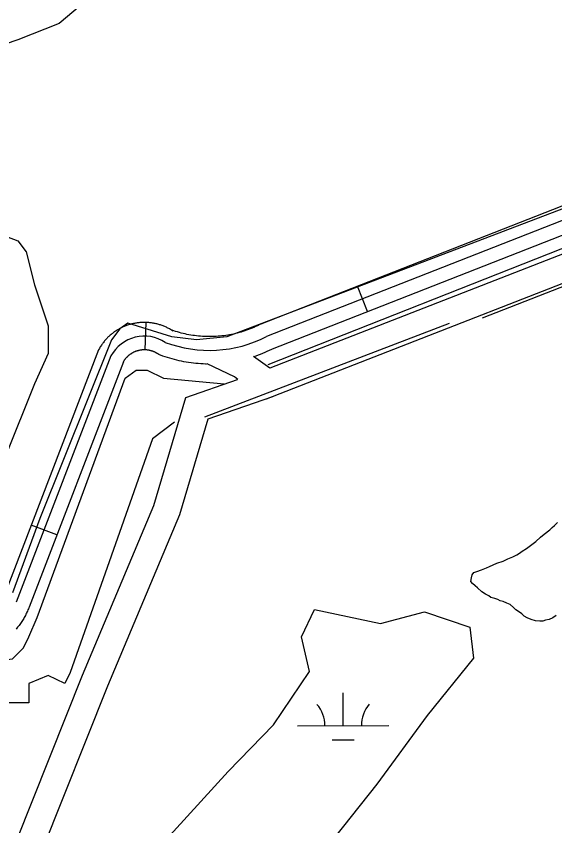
# Model space of a CAD drawing. Extents: x 3355677 to 3393573, y 612928 to 638357.
# Drawn here: x 3371108 to 3371697, y 626627 to 627513 of the extents above; entities that cross this region are included whole.
import ezdxf

# ---------------------------------------------------------------- set-up
doc = ezdxf.new("R2010")
doc.units = 0
for name, color, linetype in [('V-ROAD-CNTR', 7, 'Continuous'), ('V-TOPO-SHOR', 7, 'Continuous'), ('V-WETL-SWMP', 7, 'Continuous')]:
    doc.layers.add(name, color=color, linetype=linetype)

msp = doc.modelspace()

# ---------------------------------------------------------------- linework, layer by layer
at = {"layer": 'V-ROAD-CNTR'}
for p, q in [((3371492.46, 627189.67), (3371481.52, 627217.6)), ((3371249.09, 627147.91), (3371250, 627177.9)), ((3371152.31, 626945.48), (3371124.31, 626956.26))]:
    msp.add_line(p, q, dxfattribs=at)
for points in [[(3372338.05, 627539.85), (3372333.31, 627482.97), (3372274.06, 627455.09), (3371867.51, 627283.43), (3371381.57, 627093.95)], [(3372278.86, 627530.09), (3371375.65, 627176.11), (3371373.79, 627175.17), (3371371.86, 627174.23), (3371369.91, 627173.33), (3371367.95, 627172.46), (3371366.02, 627171.63), (3371364.02, 627170.84), (3371362.02, 627170.07), (3371360.02, 627169.35), (3371357.97, 627168.64), (3371356, 627168), (3371353.93, 627167.38), (3371351.83, 627166.78), (3371349.81, 627166.23), (3371347.76, 627165.73), (3371345.62, 627165.23), (3371343.56, 627164.8), (3371341.48, 627164.4), (3371339.38, 627164.03), (3371337.22, 627163.69), (3371335.13, 627163.39), (3371333.04, 627163.15), (3371330.91, 627162.92), (3371328.76, 627162.74), (3371326.63, 627162.59), (3371324.51, 627162.49), (3371322.35, 627162.41), (3371320.25, 627162.37), (3371318.12, 627162.38), (3371315.96, 627162.42), (3371313.83, 627162.49), (3371311.71, 627162.61), (3371309.58, 627162.76), (3371307.46, 627162.95), (3371305.29, 627163.18), (3371303.19, 627163.44), (3371301.12, 627163.73), (3371299, 627164.08), (3371296.87, 627164.45), (3371294.76, 627164.86), (3371292.68, 627165.3), (3371290.65, 627165.77), (3371288.56, 627166.3), (3371286.46, 627166.87), (3371284.45, 627167.44), (3371282.4, 627168.08), (3371280.33, 627168.75), (3371278.35, 627169.43), (3371278.04, 627169.55), (3371279.29, 627168.68), (3371278.34, 627169.28), (3371277.54, 627169.78), (3371276.65, 627170.3), (3371275.79, 627170.78), (3371274.92, 627171.26), (3371274.01, 627171.73), (3371273.17, 627172.15), (3371272.27, 627172.58), (3371271.33, 627173.01), (3371270.47, 627173.39), (3371269.55, 627173.77), (3371268.58, 627174.15), (3371267.67, 627174.49), (3371266.73, 627174.82), (3371265.82, 627175.13), (3371264.89, 627175.43), (3371263.88, 627175.73), (3371262.93, 627175.99), (3371262, 627176.23), (3371261.04, 627176.46), (3371260.07, 627176.68), (3371259.08, 627176.88), (3371258.09, 627177.06), (3371257.15, 627177.22), (3371256.16, 627177.37), (3371255.15, 627177.5), (3371254.19, 627177.61), (3371253.19, 627177.71), (3371252.19, 627177.79), (3371251.22, 627177.85), (3371250.24, 627177.89), (3371249.23, 627177.92), (3371248.21, 627177.93), (3371247.25, 627177.92)], [(3372305.4, 627509.34), (3372304.85, 627502.73), (3372261.83, 627482.49), (3371856.23, 627311.23), (3371385.63, 627127.73), (3371367.43, 627140.47)], [(3372305.86, 627509.49), (3372305.55, 627509.31), (3372304.13, 627508.51), (3372302.65, 627507.72), (3372301.19, 627506.96), (3372299.64, 627506.2), (3372298.13, 627505.5), (3372296.67, 627504.84), (3372295.09, 627504.16), (3372293.54, 627503.53), (3372292.04, 627502.94), (3372290.44, 627502.35), (3372289.23, 627501.94), (3371387.94, 627148.71), (3371387.12, 627148.29), (3371384.71, 627147.12), (3371382.33, 627146.02), (3371379.92, 627144.95), (3371377.42, 627143.88), (3371374.97, 627142.91), (3371372.51, 627141.96), (3371370, 627141.06), (3371367.82, 627140.3)], [(3372284.05, 627516.01), (3371381.8, 627162.41)], [(3371247.25, 627177.92), (3371246.28, 627177.9), (3371245.27, 627177.85), (3371244.25, 627177.79), (3371243.3, 627177.71), (3371242.31, 627177.63), (3371241.28, 627177.51), (3371240.33, 627177.38), (3371239.37, 627177.24), (3371238.36, 627177.07), (3371237.39, 627176.89), (3371236.4, 627176.69), (3371235.46, 627176.48), (3371234.51, 627176.26), (3371233.5, 627176), (3371232.57, 627175.74), (3371231.64, 627175.46), (3371230.65, 627175.15), (3371229.73, 627174.84), (3371228.81, 627174.52), (3371227.88, 627174.17), (3371226.97, 627173.82), (3371226, 627173.42), (3371225.1, 627173.02), (3371224.25, 627172.64), (3371223.31, 627172.19), (3371222.41, 627171.74), (3371221.58, 627171.31), (3371220.68, 627170.82), (3371219.79, 627170.32), (3371218.95, 627169.82), (3371218.15, 627169.33), (3371217.28, 627168.78), (3371216.43, 627168.22), (3371215.63, 627167.67), (3371214.83, 627167.1), (3371214.02, 627166.51), (3371213.23, 627165.9), (3371212.48, 627165.3), (3371211.69, 627164.66), (3371210.92, 627163.99), (3371210.21, 627163.36), (3371209.46, 627162.69), (3371208.74, 627162), (3371208.03, 627161.3), (3371207.33, 627160.59), (3371206.68, 627159.9), (3371206.01, 627159.17), (3371205.31, 627158.39), (3371204.67, 627157.63), (3371204.06, 627156.9), (3371203.45, 627156.13), (3371202.85, 627155.35), (3371202.23, 627154.52), (3371201.65, 627153.7), (3371201.12, 627152.93), (3371200.54, 627152.07), (3371200.01, 627151.23), (3371199.52, 627150.42), (3371199, 627149.55), (3371198.01, 627147.8), (3371093.9, 626877.22)], [(3371247.75, 627147.92), (3371247.27, 627147.91), (3371246.81, 627147.89), (3371246.38, 627147.87), (3371245.86, 627147.83), (3371245.4, 627147.78), (3371244.98, 627147.73), (3371244.48, 627147.67), (3371244, 627147.6), (3371243.57, 627147.53), (3371243.1, 627147.44), (3371242.65, 627147.35), (3371242.17, 627147.24), (3371241.71, 627147.13), (3371241.29, 627147.02), (3371240.82, 627146.89), (3371240.36, 627146.76), (3371239.94, 627146.63), (3371239.49, 627146.47), (3371239.03, 627146.31), (3371238.6, 627146.15), (3371238.14, 627145.97), (3371237.76, 627145.82), (3371237.32, 627145.62), (3371236.84, 627145.4), (3371236.46, 627145.22), (3371236.06, 627145.02), (3371235.59, 627144.78), (3371235.2, 627144.57), (3371234.82, 627144.36), (3371234.4, 627144.11), (3371233.96, 627143.84), (3371233.6, 627143.61), (3371233.23, 627143.36), (3371232.82, 627143.08), (3371232.44, 627142.81), (3371232.06, 627142.53), (3371231.7, 627142.25), (3371231.31, 627141.94), (3371230.96, 627141.66), (3371230.63, 627141.37), (3371230.25, 627141.04), (3371229.91, 627140.73), (3371229.58, 627140.42), (3371229.24, 627140.09), (3371228.92, 627139.75), (3371228.57, 627139.39), (3371228.25, 627139.04), (3371227.97, 627138.73), (3371227.67, 627138.38), (3371227.35, 627137.98), (3371227.05, 627137.61), (3371226.76, 627137.24), (3371226.51, 627136.9), (3371226.24, 627136.52), (3371225.95, 627136.09), (3371225.71, 627135.73), (3371225.46, 627135.34), (3371225.19, 627134.9), (3371224.97, 627134.53), (3371225.23, 627134.99), (3371122, 626866.7), (3371121.71, 626865.9), (3371121.25, 626864.7), (3371120.76, 626863.47), (3371120.26, 626862.28), (3371119.72, 626861.07), (3371119.19, 626859.93), (3371118.63, 626858.75), (3371118.03, 626857.56), (3371117.43, 626856.44), (3371116.81, 626855.3), (3371116.15, 626854.16), (3371115.49, 626853.05), (3371114.81, 626851.96), (3371114.1, 626850.85), (3371113.36, 626849.75), (3371112.64, 626848.72), (3371111.89, 626847.68), (3371111.1, 626846.62), (3371110.29, 626845.58), (3371109.5, 626844.6), (3371108.66, 626843.58), (3371107.78, 626842.57)], [(3371316.04, 627132.41), (3371315.17, 627132.43), (3371312.49, 627132.52), (3371309.84, 627132.67), (3371307.16, 627132.85), (3371304.53, 627133.1), (3371301.92, 627133.37), (3371299.28, 627133.69), (3371296.59, 627134.07), (3371293.98, 627134.5), (3371291.4, 627134.95), (3371288.78, 627135.46), (3371286.19, 627136.01), (3371283.55, 627136.62), (3371280.98, 627137.28), (3371278.47, 627137.95), (3371275.87, 627138.69), (3371273.32, 627139.49), (3371270.84, 627140.29), (3371268.29, 627141.16), (3371264.1, 627142.71), (3371262.74, 627143.65), (3371262.44, 627143.84), (3371262.01, 627144.1), (3371261.65, 627144.32), (3371261.23, 627144.56), (3371260.81, 627144.78), (3371260.43, 627144.98), (3371259.97, 627145.21), (3371259.54, 627145.41), (3371259.16, 627145.59), (3371258.68, 627145.8), (3371258.25, 627145.98), (3371257.86, 627146.13), (3371257.41, 627146.3), (3371256.96, 627146.46), (3371256.49, 627146.61), (3371256.04, 627146.76), (3371255.64, 627146.88), (3371255.19, 627147), (3371254.7, 627147.13), (3371254.25, 627147.24), (3371253.79, 627147.34), (3371253.35, 627147.43), (3371252.89, 627147.51), (3371252.4, 627147.6), (3371251.95, 627147.67), (3371251.51, 627147.72), (3371251.02, 627147.78), (3371250.56, 627147.83), (3371250.1, 627147.86), (3371249.62, 627147.89), (3371249.13, 627147.91), (3371248.69, 627147.93), (3371248.25, 627147.93), (3371247.75, 627147.92)], [(3371211.62, 627141.4), (3371107.95, 626871.96)], [(3371350.55, 627115.66), (3371346.71, 627118.35), (3371316.89, 627132.67)], [(3371349.87, 627115.03), (3371293.21, 627095.42), (3371258.16, 626977.52), (3371180.22, 626791.66), (3371107.84, 626610.73), (3370987.51, 626261.78), (3370930.46, 626117.65), (3370879.46, 625985.64), (3370807.56, 625826.86), (3370759.74, 625731.21), (3370708.04, 625639.99), (3370635.64, 625416.74), (3370610.03, 625359.83), (3370598.76, 625348.56), (3370575.43, 625337.44)], [(3371388.51, 627096.66), (3371317.58, 627072.11), (3371286.45, 626967.42), (3371207.98, 626780.29), (3371135.97, 626600.26), (3371015.66, 626251.36), (3370958.4, 626106.72), (3370907.14, 625974.03), (3370834.65, 625813.96), (3370786.22, 625717.1), (3370735.64, 625627.85), (3370663.67, 625405.92), (3370635.13, 625342.51), (3370616.32, 625323.7), (3370590.64, 625311.46)]]:
    msp.add_lwpolyline(points, dxfattribs=at)
for centre, radius, start, end in [((3371248.2, 627121.09), 41.84, 56.86781, 150.96188), ((3371319.31, 627284.71), 137.33, 249.43311, 297.06317)]:
    msp.add_arc(centre, radius, start, end, dxfattribs=at)
at = {"layer": 'V-TOPO-SHOR'}
for p, q in [((3371383.6, 627131.89), (3372298.03, 627492.85)), ((3371618.22, 627183.03), (3372027.31, 627342.45)), ((3371314.42, 627074.74), (3371582.13, 627177.01))]:
    msp.add_line(p, q, dxfattribs=at)
for points in [[(3372535.66, 628247.85), (3372535.66, 628220.78), (3372325.1, 627574.07), (3372313.07, 627540.98), (3372285.99, 627528.95), (3371795.69, 627336.44), (3371338.48, 627161.97), (3371305.39, 627158.97), (3371278.32, 627161.97), (3371230.19, 627177.01), (3371221.17, 627171), (3371212.14, 627158.97), (3371133.94, 626963.45), (3371103.86, 626882.23)], [(3371479.85, 628232.81), (3371398.64, 628037.3), (3371344.5, 627932.02), (3371320.43, 627877.87), (3371296.37, 627799.67), (3371269.3, 627721.46), (3371236.21, 627640.24), (3371200.11, 627562.03), (3371194.1, 627537.97), (3371154.99, 627504.88), (3371109.87, 627486.84), (3371082.8, 627477.81)], [(3370998.58, 627309.36), (3371109.87, 627267.25), (3371118.9, 627255.22), (3371127.92, 627219.12), (3371142.96, 627174), (3371142.96, 627143.93), (3371127.92, 627110.84), (3371064.75, 626954.42)], [(3370270.65, 627056.69), (3371019.63, 626810.04), (3371055.73, 626810.04), (3371079.79, 626807.03), (3371103.86, 626810.04), (3371115.89, 626822.07), (3371121.9, 626834.1), (3371130.93, 626855.16), (3371227.18, 627116.85), (3371239.22, 627125.88), (3371251.25, 627125.88), (3371269.3, 627116.85), (3371335.47, 627110.84)], [(3371281.33, 627068.73), (3371257.26, 627050.68), (3371167.02, 626795), (3371161.01, 626782.97), (3371142.96, 626791.99), (3371121.9, 626782.97), (3371121.9, 626761.91), (3371097.84, 626761.91), (3371055.73, 626761.91), (3371043.7, 626755.9), (3371022.64, 626749.88), (3370974.51, 626758.9), (3370962.48, 626737.85), (3370941.43, 626698.74), (3370935.41, 626689.72)], [(3371698.81, 626857.49), (3371694.93, 626855.01), (3371691.04, 626853.23), (3371687.16, 626852.16), (3371683.98, 626851.09), (3371680.8, 626851.08), (3371676.2, 626851.78), (3371671.25, 626853.18), (3371667, 626854.94), (3371663.81, 626856.7), (3371660.98, 626859.17), (3371658.5, 626860.93), (3371654.6, 626863.75), (3371652.12, 626866.22), (3371648.23, 626869.39), (3371644.69, 626870.8), (3371640.79, 626872.91), (3371637.61, 626873.61), (3371634.78, 626875.02), (3371631.6, 626876.07), (3371627.35, 626877.12), (3371624.87, 626878.88), (3371621.33, 626880.64), (3371617.44, 626883.46), (3371612.83, 626887.69), (3371610, 626889.81), (3371607.16, 626892.28), (3371605.39, 626894.75), (3371606.09, 626898.64), (3371606.79, 626901.82), (3371608.55, 626904.3), (3371612.08, 626905.72), (3371617.03, 626907.5), (3371622.33, 626909.63), (3371625.86, 626911.06), (3371629.74, 626912.83), (3371633.98, 626914.61), (3371640.69, 626916.75), (3371645.99, 626919.23), (3371651.29, 626921.72), (3371655.52, 626923.85), (3371658.7, 626925.63), (3371661.52, 626927.76), (3371666.11, 626930.59), (3371669.29, 626932.72), (3371672.11, 626935.2), (3371676.35, 626938.4), (3371681.64, 626943.01), (3371685.52, 626946.2), (3371691.88, 626951.16), (3371694.34, 626953.64), (3371696.81, 626955.77), (3371700.34, 626958.96)]]:
    msp.add_lwpolyline(points, dxfattribs=at)
at = {"layer": 'V-WETL-SWMP'}
for p, q in [((3371465.66, 626736.88), (3371465.57, 626772.88)), ((3371415.66, 626736.75), (3371515.66, 626737.01)), ((3371453.7, 626721.42), (3371477.7, 626721.48))]:
    msp.add_line(p, q, dxfattribs=at)
msp.add_lwpolyline([(3371265.26, 626604.76), (3371340.02, 626686.95), (3371389.39, 626737.98), (3371428.85, 626796.05), (3371420.28, 626834.21), (3371434.35, 626863.94), (3371506.51, 626848.56), (3371554.56, 626861.4), (3371604.09, 626844.54), (3371608.42, 626810.61), (3371557.65, 626748.27), (3371502.68, 626673.19), (3371446.27, 626602.35)], dxfattribs=at)
for centre, start, end in [((3371410.42, 626737.21), 359.37819, 40.92184), ((3371520.91, 626737.5), 139.37817, 180.92183)]:
    msp.add_arc(centre, 35.25, start, end, dxfattribs=at)

doc.saveas('drawing.dxf')
